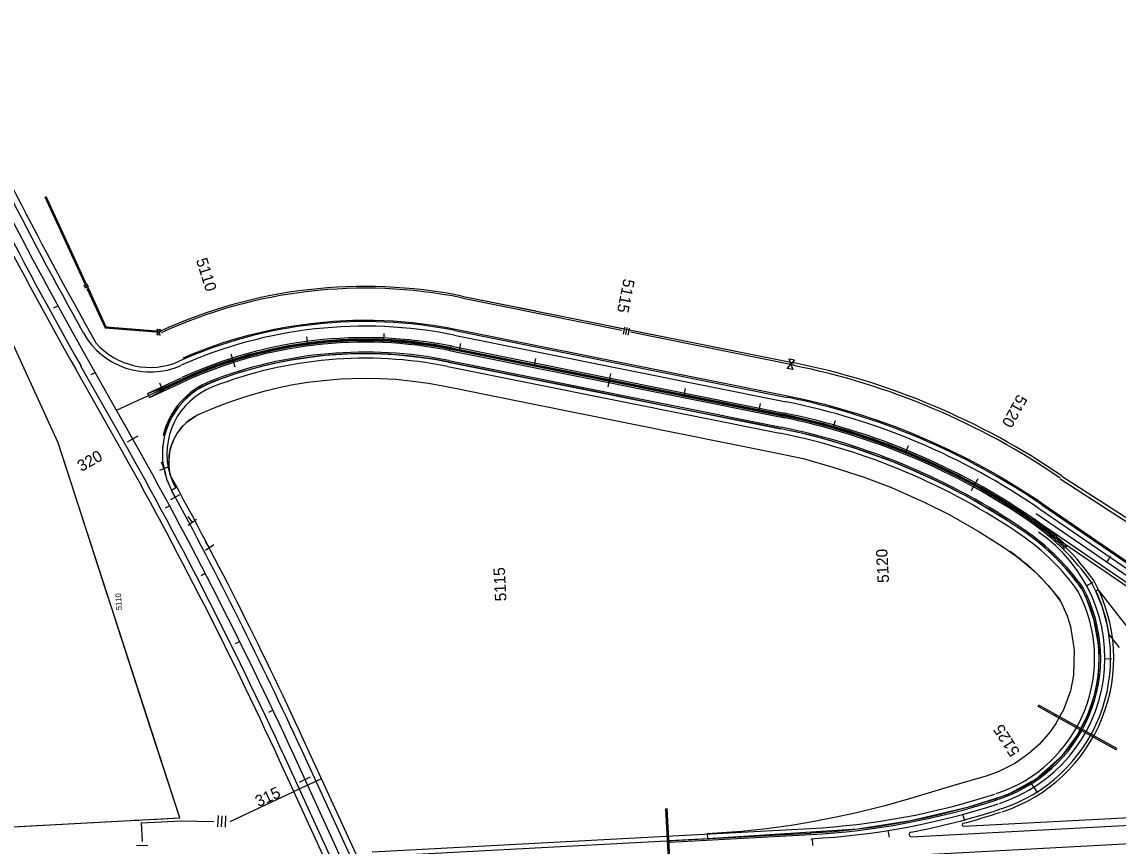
# Model space of a CAD drawing. Extents: x 192699 to 285914, y 194342 to 233219.
# Drawn here: x 266895 to 268330, y 202088 to 203167 of the extents above; entities that cross this region are included whole.
import ezdxf

# ---------------------------------------------------------------- set-up
doc = ezdxf.new("R2010")
doc.units = 0
for name, color, linetype in [('BRIDGE', 7, 'Continuous'), ('CENT LINE', 7, 'Continuous'), ('CONCRETE', 7, 'Continuous'), ('CURVE DATA', 7, 'Continuous'), ('DRAINAGE', 7, 'Continuous'), ('GUARDRAIL', 7, 'Continuous'), ('HWY 149 STAGE 1A', 7, 'Continuous'), ('HWY 149 STAGE 1B', 7, 'Continuous'), ('R-W - CofA', 7, 'Continuous'), ('R_MOT', 7, 'Continuous'), ('ROAD', 7, 'Continuous'), ('SHOULDER', 7, 'Continuous'), ('STATIONING1', 7, 'Continuous'), ('STATIONING2', 7, 'Continuous')]:
    doc.layers.add(name, color=color, linetype=linetype)

msp = doc.modelspace()

# ---------------------------------------------------------------- linework, layer by layer
at = {"layer": 'BRIDGE'}
for p, q in [((267287.8, 202175.7), (267251.5, 202159)), ((267406.3, 201917.8), (267287.8, 202175.7)), ((267370, 201901.1), (267251.5, 202159))]:
    msp.add_line(p, q, dxfattribs=at)
at = {"layer": 'CENT LINE'}
for p, q in [((267457.6, 202739.2), (267892.5, 202651.8)), ((267029.8, 202639.9), (266983.3, 202722)), ((267019.2, 202658.6), (267105.9, 202698.3)), ((268217.2, 202514.6), (268217.2, 202514.6)), ((268223.1, 202523.3), (268531.9, 202311.6)), ((267388.1, 201909.5), (267250.9, 202208.2))]:
    msp.add_line(p, q, dxfattribs=at)
for centre, radius, start, end in [((271968.2, 205546.7), 5729.6, 204.63334, 209.53776), ((267344.7, 202177.5), 573, 78.6332, 114.6332), ((262044.9, 199815.3), 5729.6, 24.68573, 29.53776), ((267718.7, 201787.6), 881.5, 55.5667, 78.6332), ((268113.2, 202333.8), 200, 288.0667, 55.5667), ((267877.3, 203050.9), 954.9, 273.0667, 288.0667)]:
    msp.add_arc(centre, radius, start, end, dxfattribs=at)
at = {"layer": 'CONCRETE'}
for p, q in [((267458.2, 202742.1), (267893.1, 202654.7)), ((267457, 202736.3), (267891.9, 202648.8)), ((267457.4, 202738.2), (267892.3, 202650.8)), ((267457.8, 202740.2), (267892.7, 202652.8)), ((267059.9, 202680.5), (267104.6, 202701)), ((267083.5, 202689.1), (267105.5, 202699.2)), ((267084.3, 202687.3), (267106.3, 202697.4)), ((267059.9, 202680.5), (267083.5, 202689.1)), ((267062.4, 202675.1), (267107.1, 202695.6)), ((267062.4, 202675.1), (267084.3, 202687.3)), ((267059.9, 202680.5), (267062.4, 202675.1))]:
    msp.add_line(p, q, dxfattribs=at)
for centre, radius, start, end in [((267344.7, 202177.5), 576, 78.6332, 114.6332), ((267344.7, 202177.5), 574, 78.6332, 114.6332), ((267344.7, 202177.5), 572, 78.6332, 114.6332), ((267344.7, 202177.5), 570, 78.6332, 114.6332), ((267718.7, 201787.6), 884.5, 55.5667, 78.6332), ((267718.7, 201787.6), 878.5, 55.5667, 78.6332), ((267718.7, 201787.6), 880.5, 55.5667, 78.6332), ((267718.7, 201787.6), 882.5, 55.5667, 78.6332), ((268037.4, 202252.3), 315, 45.1711, 55.5667), ((268037.4, 202252.3), 317, 45.1716, 55.5667), ((268037.4, 202252.3), 319, 45.1721, 55.5667), ((268037.4, 202252.3), 321, 45.2075, 55.5667)]:
    msp.add_arc(centre, radius, start, end, dxfattribs=at)
at = {"layer": 'DRAINAGE'}
for p, q in [((268328, 202213.8), (268247.5, 202258.3)), ((268328.9, 202215.5), (268248.4, 202260.1)), ((267743.9, 202030.9), (267738.3, 202136.7)), ((267745.9, 202031), (267740.3, 202136.8))]:
    msp.add_line(p, q, dxfattribs=at)
for points in [[(268247.5, 202258.3), (268248.4, 202260.1)], [(268328, 202213.8), (268328.9, 202215.5)], [(267738.3, 202136.7), (267740.3, 202136.8)]]:
    msp.add_lwpolyline(points, dxfattribs=at)
at = {"layer": 'GUARDRAIL'}
for points in [[(267106.9, 202727.2), (267120.3, 202732.8), (267138.6, 202739.9), (267158.8, 202746.9), (267177.6, 202752.7), (267194, 202757.2), (267210.3, 202761.2), (267225.7, 202764.5), (267244.9, 202768.1), (267273.3, 202772.2), (267303.1, 202775), (267328.8, 202776.2), (267356, 202776.3), (267381.3, 202775.3), (267406.9, 202773.2), (267434, 202769.7), (267452, 202766.7), (267471.8, 202762.9), (267897.6, 202677.3), (267920.4, 202672.4), (267945.9, 202666.2), (267968.6, 202660), (267991.4, 202653.1), (268013.9, 202645.7), (268037.1, 202637.4), (268060.3, 202628.3), (268084.4, 202618.1), (268110.3, 202606.3), (268134.2, 202594.4), (268160.5, 202580.3), (268182.9, 202567.4), (268206.2, 202553), (268224.8, 202540.9), (268231.9, 202536), (268540.7, 202324.3)], [(267096.6, 202694.9), (267105.6, 202699), (267129.1, 202709.2), (267155.8, 202719.2), (267180, 202727), (267207.7, 202734.6), (267227.6, 202739.1), (267249, 202743.1), (267271.8, 202746.5), (267293.4, 202748.9), (267322.5, 202750.7), (267349.5, 202751.2), (267377.9, 202750.2), (267402.1, 202748.3), (267427.8, 202745.1), (267446.5, 202742.1), (267457.8, 202739.9), (267892.6, 202652.5), (267923, 202645.8), (267956.2, 202637.3), (267989.3, 202627.3), (268018.8, 202617.2), (268041, 202608.9), (268066.8, 202598.2), (268090.1, 202587.8), (268110.5, 202578.1), (268132.6, 202566.7), (268160.2, 202551.4), (268179.8, 202539.8), (268197.4, 202528.7), (268217.6, 202515.2), (268217.9, 202515)], [(267096.9, 202693.3), (267106.2, 202697.6), (267129.7, 202707.8), (267156.3, 202717.8), (267180.5, 202725.6), (267208, 202733.1), (267227.9, 202737.6), (267249.3, 202741.7), (267272, 202745), (267293.5, 202747.4), (267322.5, 202749.2), (267349.5, 202749.7), (267377.8, 202748.7), (267401.9, 202746.8), (267427.5, 202743.6), (267446.3, 202740.6), (267457.5, 202738.5), (267892.3, 202651), (267922.6, 202644.4), (267955.7, 202635.8), (267988.9, 202625.9), (268018.3, 202615.8), (268040.4, 202607.5), (268066.2, 202596.9), (268089.5, 202586.5), (268109.8, 202576.7), (268131.9, 202565.4), (268159.4, 202550.1), (268179, 202538.5), (268196.6, 202527.4), (268216.7, 202514), (268216.9, 202513.8)]]:
    msp.add_lwpolyline(points, dxfattribs=at)
at = {"layer": 'HWY 149 STAGE 1A'}
for p, q in [((267454.1, 202721.5), (267888.9, 202634.1)), ((267454.5, 202723.5), (267889.3, 202636.1)), ((267080.3, 202625.8), (267082.2, 202625.3)), ((268225.8, 202270.3), (268226.8, 202272.1)), ((268247.5, 202258.3), (268225.8, 202270.3)), ((268248.4, 202260.1), (268226.8, 202272.1)), ((267742.9, 202094.9), (267928, 202104.8)), ((267742.9, 202094.9), (267743, 202092.9)), ((267743, 202092.9), (267928.1, 202102.9))]:
    msp.add_line(p, q, dxfattribs=at)
msp.add_lwpolyline([(267091.4, 202553.6), (267098.4, 202557.9), (267090, 202572.7), (267087.9, 202584.2), (267088.2, 202599.4), (267090.1, 202609), (267093.8, 202619.4), (267098.6, 202628.1), (267105.8, 202637.4), (267113.1, 202644.2), (267124.6, 202651.8), (267145, 202660.9), (267166.4, 202669.1), (267189.7, 202676.9), (267213.7, 202683.8), (267235.7, 202689), (267250.5, 202691.9), (267269.7, 202695.1), (267289.9, 202697.5), (267312.9, 202699.4), (267340.3, 202700.4), (267364.6, 202700.1), (267385, 202698.9), (267407.3, 202696.6), (267427.6, 202693.8), (267446.6, 202690.4), (267467.1, 202686.3), (267498.8, 202679.9), (267882.6, 202602.8), (267918, 202595), (267957.1, 202584), (267996.8, 202571.4), (268033.9, 202557.1), (268076.4, 202538.2), (268109.1, 202521.7), (268147.3, 202500.1), (268178, 202480.7), (268199.8, 202465.5), (268221.9, 202446.8), (268239.1, 202428.9), (268254, 202410.5), (268263.7, 202389.4), (268268, 202375.3), (268273.1, 202344.2), (268272.2, 202311.5), (268268, 202291.2), (268259, 202266.3), (268249.6, 202250), (268249.3, 202248.7), (268240.9, 202236.7), (268227.4, 202221.2), (268213.6, 202208.8), (268196.1, 202196.4), (268174.2, 202185.4), (268158.9, 202179.9), (268113.7, 202166.4), (268054.4, 202148.9), (268025.1, 202140.5), (267986.1, 202130.7), (267956.9, 202124.5), (267925.8, 202118.8), (267902.6, 202114.8), (267870, 202110.5), (267838, 202106.9), (267792.5, 202103.6), (267792.8, 202097.6), (267989.9, 202110.2), (268059.3, 202121.4), (268135, 202138.9), (268186.2, 202155.3), (268222.8, 202175.4), (268257.5, 202206.3), (268277, 202232.5), (268290.5, 202258.6), (268299.5, 202284.8), (268304.7, 202310.8), (268305.9, 202344.9), (268299.3, 202383.1), (268289.7, 202411), (268282.8, 202424.8), (268272.4, 202438.9), (268252.2, 202462.1), (268231, 202481.6), (268211.6, 202496.6), (268186.7, 202513.1), (268156.6, 202531.7), (268132.1, 202545.8), (268095.6, 202564.3), (268062, 202579.6), (268035.7, 202590.7), (267988.2, 202608), (267951.7, 202619.1), (267926, 202626), (267882.7, 202635.5), (267842, 202643.6), (267801.3, 202651.5), (267756.9, 202660.4), (267669.4, 202678.2), (267620.1, 202688.2), (267562.1, 202699.6), (267497.7, 202712.8), (267435.6, 202724.9), (267415.3, 202727.6), (267384.3, 202730.9), (267356.7, 202732.2), (267321.9, 202731.7), (267292, 202730), (267276, 202728.1), (267248.3, 202723.9), (267223.3, 202719), (267195.8, 202712.1), (267175, 202706.1), (267157.4, 202700), (267138.8, 202692.7), (267123.7, 202684.6), (267111.5, 202675), (267099.9, 202662.6), (267088.9, 202645.3), (267082.5, 202628.8), (267079.3, 202608.1), (267079.7, 202591.1), (267084.6, 202568.8)], close=True, dxfattribs=at)
for centre, radius, start, end in [((267344.7, 202177.5), 557, 78.6332, 111.318), ((267344.7, 202177.5), 555, 78.6332, 111.318), ((267179.3, 202601.3), 102, 111.318, 166.0858), ((267179.3, 202601.3), 100, 111.318, 166.0858), ((267156.6, 202590.6), 69, 114.473, 208.4995), ((267156.6, 202590.6), 69, 114.473, 208.4995), ((267718.7, 201787.6), 863.5, 55.5667, 78.6332), ((267718.7, 201787.6), 865.5, 55.5667, 78.6332), ((268037.4, 202252.3), 300, 35.1808, 55.5667), ((268037.4, 202252.3), 302, 35.0762, 55.5667), ((268037.4, 202252.3), 268, 35.5163, 55.5667), ((268113.2, 202333.8), 194.5, 286.5482, 28.2638), ((268113.2, 202333.8), 192.5, 286.5482, 28.0982), ((267877.3, 203050.9), 947.4, 273.0667, 288.0667), ((267877.3, 203050.9), 949.4, 273.0667, 288.0667)]:
    msp.add_arc(centre, radius, start, end, dxfattribs=at)
at = {"layer": 'HWY 149 STAGE 1B'}
for p, q in [((268225.8, 202270.3), (268226.8, 202272.1)), ((268247.5, 202258.3), (268225.8, 202270.3)), ((268248.4, 202260.1), (268226.8, 202272.1))]:
    msp.add_line(p, q, dxfattribs=at)
msp.add_lwpolyline([(268352.6, 202361.6), (268319.9, 202403.5), (268304.8, 202423.1), (268301.3, 202422), (268308.2, 202405.1), (268314.6, 202385.2), (268318.4, 202364.9), (268331.7, 202347.8)], dxfattribs=at)
at = {"layer": 'R-W - CofA'}
for p, q in [((266926.9, 202938.5), (267005.3, 202767.6)), ((266942.9, 202615.8), (266817.9, 202888.5)), ((266981, 202823.7), (266976, 202821.4)), ((266981.8, 202822), (266976.8, 202819.8)), ((266982.5, 202820.4), (266977.5, 202818.1)), ((267471.4, 202807.8), (267906.3, 202720.4)), ((267072, 202757.1), (267074.4, 202760.6)), ((267076.3, 202756.7), (267072, 202757.1)), ((267074.4, 202760.6), (267072.6, 202764.5)), ((267072.6, 202764.5), (267076.9, 202764.2)), ((267076.9, 202764.2), (267074.4, 202760.6)), ((267074.4, 202760.6), (267076.3, 202756.7)), ((267684.4, 202767.2), (267682.6, 202758)), ((267687.5, 202766.6), (267685.6, 202757.4)), ((267690.5, 202766), (267688.7, 202756.8)), ((267897.3, 202713.2), (267902.2, 202718.7)), ((267904.5, 202711.7), (267897.3, 202713.2)), ((267902.2, 202718.7), (267899.8, 202725.6)), ((267899.8, 202725.6), (267907, 202724.2)), ((267907, 202724.2), (267902.2, 202718.7)), ((267902.2, 202718.7), (267904.5, 202711.7)), ((268256.8, 202572.3), (268571.5, 202369.3)), ((267152.2, 202127.7), (267151.7, 202113.1)), ((267157.1, 202127.5), (267156.5, 202112.9)), ((267162, 202127.3), (267161.4, 202112.7)), ((267051.4, 202118.1), (267052.7, 202093.8)), ((267045.6, 202088.4), (267060.3, 202089.1))]:
    msp.add_line(p, q, dxfattribs=at)
for points in [[(266925.6, 202937.9), (266977.9, 202823.9)], [(266926.9, 202938.5), (266951, 202886.1)], [(266951.8, 202884.4), (266952.7, 202882.4)], [(266953.5, 202880.7), (266954.4, 202878.6)], [(266955.2, 202877), (266979.2, 202824.5)], [(266980.6, 202817.9), (267004.3, 202766.3), (267076.6, 202760.5)], [(266982, 202818.5), (267005.3, 202767.6), (267007, 202767.5)], [(267470.9, 202805.4), (267681, 202763.1)], [(267471.4, 202807.8), (267568.1, 202788.4)], [(267571.2, 202787.8), (267574.9, 202787)], [(267578, 202786.4), (267581.8, 202785.6)], [(267584.9, 202785), (267681.5, 202765.6)], [(267005.3, 202767.6), (267076.7, 202761.9)], [(267008.9, 202767.4), (267011.1, 202767.2)], [(267013, 202767), (267015.2, 202766.9)], [(267017, 202766.7), (267076.7, 202761.9)], [(267692, 202760.9), (267905.8, 202717.9)], [(267692.5, 202763.4), (267789.2, 202743.9)], [(267792.3, 202743.3), (267796, 202742.6)], [(267799.2, 202741.9), (267802.9, 202741.2)], [(267806, 202740.6), (267906.3, 202720.4)], [(266955.6, 202576.7), (266942.9, 202615.8), (266895.7, 202718.7)], [(267102.1, 202124.7), (266942.9, 202615.8)], [(267008.6, 202413.2), (266955.6, 202576.7)], [(268254.5, 202568.8), (268558.8, 202372.4)], [(268256.8, 202572.3), (268396.8, 202482)], [(267011.9, 202402.8), (267010.1, 202408.5)], [(267015.3, 202392.4), (267013.5, 202398.1)], [(267064.4, 202240.9), (267016.8, 202387.7)], [(267064.3, 202122.7), (267102.1, 202124.7), (267064.4, 202240.9)], [(267167.9, 202119.7), (267251.5, 202159)], [(265752, 202052.4), (267102.1, 202124.7)], [(266883.5, 202113), (267037.5, 202121.2)], [(267042.5, 202121.5), (267048.4, 202121.8)], [(267051.4, 202118.1), (267103.9, 202120.9)], [(267053.4, 202122.1), (267059.3, 202122.4)], [(267103.9, 202120.9), (267146.8, 202120.1)]]:
    msp.add_lwpolyline(points, dxfattribs=at)
for centre, radius, start, end in [((267344.7, 202177.5), 643, 78.6332, 114.6332), ((267344.7, 202177.5), 640.7, 78.6332, 114.6332), ((267718.7, 201787.6), 948, 55.5667, 78.6332), ((267718.7, 201787.6), 951.5, 55.5667, 78.6332)]:
    msp.add_arc(centre, radius, start, end, dxfattribs=at)
at = {"layer": 'R_MOT'}
for p, q in [((267087.8, 202584.2), (267075.5, 202579.4)), ((267081.7, 202581.8), (267078.4, 202590.4)), ((267101.7, 202547.6), (267090.1, 202541.3)), ((267095.9, 202544.5), (267091.6, 202552.6)), ((267124, 202515.2), (267113.1, 202507.7)), ((267118.6, 202511.5), (267113.3, 202519.1)), ((267146.6, 202482.3), (267135.8, 202474.7)), ((267141.2, 202478.5), (267136, 202486.1))]:
    msp.add_line(p, q, dxfattribs=at)
at = {"layer": 'ROAD'}
for p, q in [((267461.2, 202756.8), (267896, 202669.4)), ((267458.2, 202742.1), (267893.1, 202654.7)), ((267457, 202736.3), (267891.9, 202648.8)), ((267019.4, 202634), (266972.8, 202716.1)), ((267454.1, 202721.5), (267888.9, 202634.1)), ((267077.9, 202688.8), (267104.6, 202701)), ((267080.4, 202683.3), (267107.1, 202695.6)), ((268227.4, 202529.4), (268536.2, 202317.7)), ((268218.9, 202517.1), (268527.7, 202305.4)), ((265752, 201952.2), (271674.2, 202269.5)), ((267399, 201914.5), (267261.8, 202213.2)), ((267377.2, 201904.5), (267240, 202203.2)), ((268172.9, 202150.8), (268171.2, 202150.2)), ((268060, 202099.9), (268743.1, 202136.5)), ((268177.6, 202136.5), (268175.8, 202135.9)), ((267354.2, 202074.1), (267928, 202104.8))]:
    msp.add_line(p, q, dxfattribs=at)
for centre, radius, start, end in [((271968.2, 205546.7), 5717.6, 204.6333, 209.1722), ((271968.2, 205546.7), 5741.6, 204.63334, 209.53776), ((267063.2, 202808.5), 100, 209.1722, 294.0444), ((267344.7, 202177.5), 591, 78.6332, 114.0444), ((267344.7, 202177.5), 576, 78.6332, 114.6332), ((267344.7, 202177.5), 570, 78.6332, 114.6332), ((267344.7, 202177.5), 555, 78.6332, 111.318), ((267179.3, 202601.3), 100, 111.318, 208.4853), ((267718.7, 201787.6), 899.5, 55.5667, 78.6332), ((267718.7, 201787.6), 884.5, 55.5667, 78.6332), ((267718.7, 201787.6), 878.5, 55.5667, 78.6332), ((262044.9, 199815.3), 5717.6, 24.6857, 29.5378), ((267718.7, 201787.6), 863.5, 55.5667, 78.6332), ((262044.9, 199815.3), 5741.6, 24.68573, 28.48527), ((268037.4, 202252.3), 315, 34.935, 55.5667), ((268037.4, 202252.3), 300, 35.0977, 55.5667), ((268113.2, 202333.8), 192.5, 288.0667, 28.2264), ((268113.2, 202333.8), 207.5, 288.0667, 28.4767), ((267877.3, 203050.9), 947.4, 273.0667, 288.0667), ((267877.3, 203050.9), 962.4, 280.8963, 288.0667), ((268059.8, 202102.9), 3, 100.8963, 273.0667)]:
    msp.add_arc(centre, radius, start, end, dxfattribs=at)
at = {"layer": 'SHOULDER'}
for p, q in [((267462.3, 202762.7), (267897.2, 202675.3)), ((267012.4, 202630.1), (266965.9, 202712.2)), ((267452.9, 202715.7), (267887.7, 202628.2)), ((268230.8, 202534.4), (268539.6, 202322.7)), ((268216.6, 202513.8), (268525.4, 202302.1)), ((267287.8, 202175.7), (267269, 202216.5)), ((267251.5, 202159), (267232.7, 202199.8)), ((268128.4, 202113.6), (268742.6, 202146.5)), ((267353.8, 202080.1), (267927.7, 202110.8))]:
    msp.add_line(p, q, dxfattribs=at)
for centre, radius, start, end in [((271968.2, 205546.7), 5709.6, 204.6333, 209.3673), ((271968.2, 205546.7), 5749.6, 204.63334, 209.53776), ((267344.7, 202177.5), 597, 78.6332, 114.0444), ((267063.2, 202808.5), 94, 221.1104, 294.0444), ((267344.7, 202177.5), 549, 78.6332, 111.318), ((267179.3, 202601.3), 94, 111.318, 196.74), ((267718.7, 201787.6), 905.5, 55.5667, 78.6332), ((262044.9, 199815.3), 5709.6, 24.6857, 29.5378), ((267718.7, 201787.6), 857.5, 55.5667, 78.6332), ((262044.9, 199815.3), 5749.6, 24.68573, 28.67595), ((268037.4, 202252.3), 319, 34.935, 55.5667), ((268037.4, 202252.3), 294, 35.0977, 55.5667), ((268113.2, 202333.8), 211.5, 288.0667, 28.4767), ((268113.2, 202333.8), 186.5, 288.0667, 28.2264), ((267877.3, 203050.9), 941.4, 273.0667, 288.0667), ((267877.3, 203050.9), 966.4, 285.0204, 288.0667), ((268128.3, 202115.6), 2, 105.0204, 273.0667)]:
    msp.add_arc(centre, radius, start, end, dxfattribs=at)
at = {"layer": 'STATIONING2'}
for points in [[(266937.2, 202792.4), (266942.5, 202795.3)], [(267369.3, 202758.9), (267368.9, 202749.9)], [(267369.3, 202758.9), (267368.9, 202749.9)], [(267268, 202754.4), (267269.2, 202745.4)], [(267469.8, 202745.9), (267468, 202737.1)], [(267469.8, 202745.9), (267468, 202737.1)], [(267169, 202732.3), (267174.4, 202715.1)], [(267567.8, 202726.2), (267566, 202717.4)], [(267567.8, 202726.2), (267566, 202717.4)], [(266986, 202705), (266991.3, 202707.9)], [(267665.9, 202706.5), (267662.3, 202688.9)], [(267075.4, 202694.2), (267079.1, 202686)], [(267763.9, 202686.8), (267762.1, 202678)], [(267763.9, 202686.8), (267762.1, 202678)], [(267861.9, 202667.1), (267860.2, 202658.3)], [(267861.9, 202667.1), (267860.2, 202658.3)], [(267960.1, 202644.7), (267957.6, 202636.1)], [(267960.1, 202644.7), (267957.6, 202636.1)], [(267033.5, 202617), (267047.5, 202624.8)], [(268055.5, 202611.9), (268052.1, 202603.6)], [(268055.5, 202611.9), (268052.1, 202603.6)], [(268146.7, 202568.5), (268138, 202552.7)], [(267083.4, 202530.5), (267088.7, 202533.3)], [(268320.7, 202467.3), (268315.6, 202459.8)], [(267130.1, 202442.1), (267135.4, 202444.9)], [(268297.2, 202433), (268289.2, 202428.7)], [(267175.1, 202353), (267180.5, 202355.6)], [(268322.2, 202332.6), (268313.2, 202332.7)], [(267218.6, 202263), (267224.1, 202265.6)], [(267258.9, 202171.6), (267273.4, 202178.2)], [(268225.2, 202157.3), (268215.5, 202172.5)], [(268129.7, 202120.6), (268127.3, 202129.3)], [(267930.8, 202088.5), (267930.3, 202097.5)], [(268031.1, 202099.3), (268029.6, 202108.2)]]:
    msp.add_lwpolyline(points, dxfattribs=at)

# ---------------------------------------------------------------- texts
at = {"layer": 'CURVE DATA'}
for p in [(267453.5, 202736.2), (267888.4, 202648.8)]:
    msp.add_text('C', height=7.5, rotation=348.6332, dxfattribs=at).set_placement(p)
at = {"layer": 'STATIONING1'}
for s, height, p in [('5120', 15, (268030.7, 202432.7)), ('5115', 15, (267529.9, 202408.6)), ('5110', 7.5, (267026.3, 202396.7))]:
    msp.add_text(s, height=height, rotation=93.0667, dxfattribs=at).set_placement(p)
at = {"layer": 'STATIONING2'}
for s, rotation, p in [('5110', 287.5732, (267123.2, 202855.1)), ('5115', 258.6332, (267683.2, 202831.4)), ('5120', 241.2758, (268199.2, 202680.3)), ('320', 29.3196, (266973.3, 202577.5)), ('5125', 122.3904, (268202.6, 202211.1)), ('315', 24.6857, (267205.1, 202138.6))]:
    msp.add_text(s, height=15, rotation=rotation, dxfattribs=at).set_placement(p)

doc.saveas('drawing.dxf')
